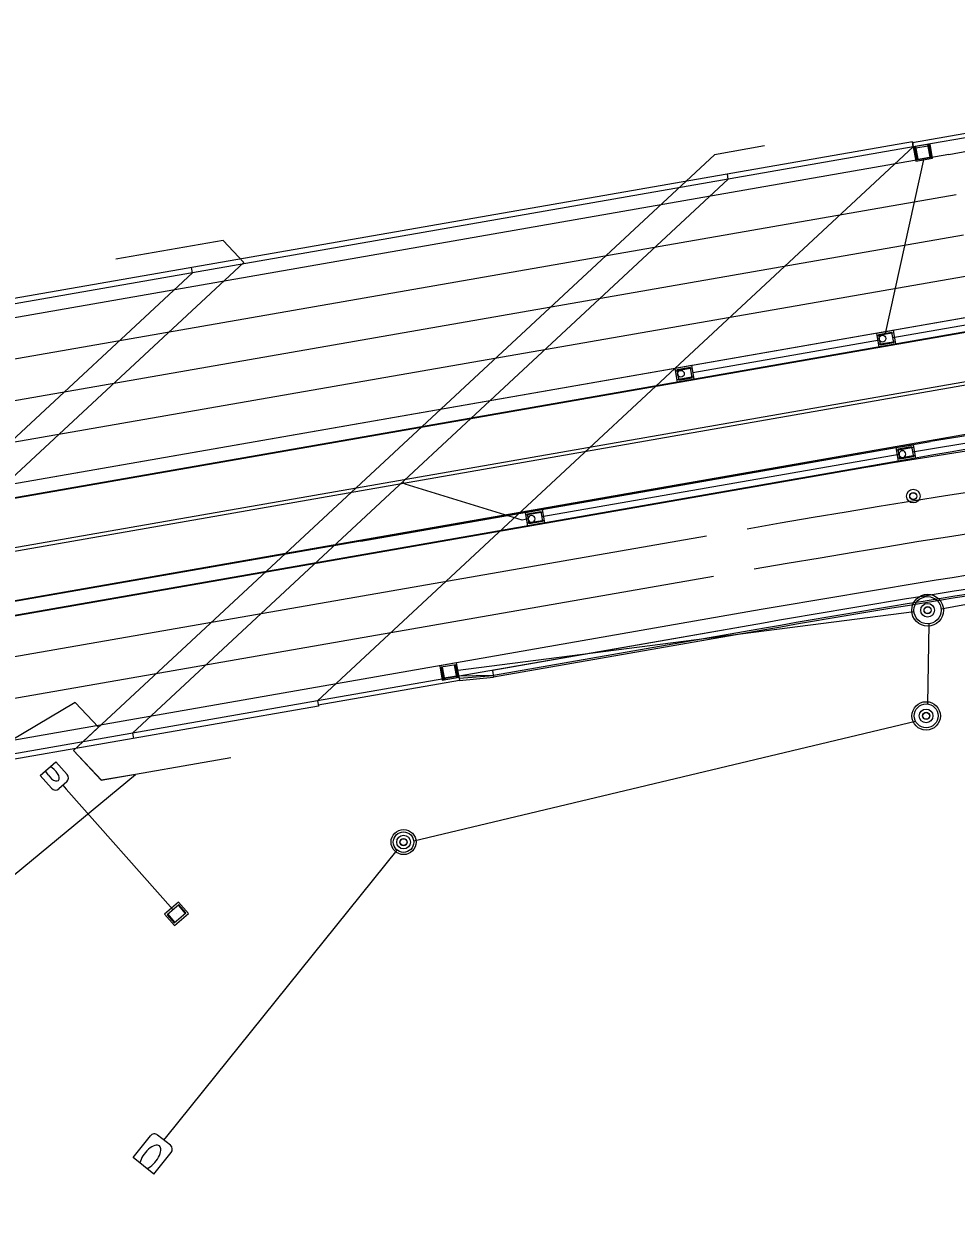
# Model space of a CAD drawing. Extents: x 468143 to 491361, y 1438528 to 1468730.
# Drawn here: x 485681.2 to 485954.6, y 1467159.6 to 1467509.6 of the extents above; entities that cross this region are included whole.
import ezdxf

# ---------------------------------------------------------------- set-up
doc = ezdxf.new("R2010")
doc.units = 0
doc.layers.add('Default', color=7, linetype='Continuous')
doc.layers.add('Xreference_dp', color=7, linetype='Continuous')

# ---------------------------------------------------------------- blocks, each defined once
blk = doc.blocks.new('POINT_DISPLAY')
at = {"layer": 'Default'}
blk.add_line((0, 0), (0, 0), dxfattribs=at)
blk = doc.blocks.new('InltBarwll')
at = {"layer": 'Default'}
for p, q in [((2.5, 0), (-2.5, 0)), ((-2.5, 0), (-2.5, -4.25)), ((-2.17, 0), (-2.17, -3.75)), ((-1.83, 0), (-1.83, -3.75)), ((1.83, -3.75), (1.83, 0)), ((2.17, -3.75), (2.17, 0)), ((2.5, -4.25), (2.5, 0)), ((1.83, -0.5), (-1.83, -0.5)), ((-2.5, -4.25), (2.5, -4.25)), ((-2.17, -3.75), (2.17, -3.75))]:
    blk.add_line(p, q, dxfattribs=at)
for p in [(0, 0), (0, 0), (-1.83, -0.5), (-1.83, -2.12), (-1.83, -2.12), (0, -0.5), (0, -0.5), (0, -2.12), (0, -2.12), (1.83, -0.5), (1.83, -2.12), (1.83, -2.12), (-1.83, -3.75), (0, -3.75), (0, -3.75), (0, -4.25), (1.83, -3.75)]:
    blk.add_blockref('POINT_DISPLAY', p, dxfattribs=at)
blk = doc.blocks.new('InltCurb7_40')
at = {"layer": 'Default'}
for p, q in [((2.5, 4), (-2.5, 4)), ((-2.5, 4), (-2.5, 0)), ((2.5, 0), (2.5, 4)), ((2.5, 3.25), (-2.5, 3.25)), ((-2.5, 0.75), (2.5, 0.75)), ((-2.5, 0), (2.5, 0))]:
    blk.add_line(p, q, dxfattribs=at)
blk.add_lwpolyline([(-2, 0.5), (2, 0.5), (2, 3.5), (-2, 3.5)], close=True, dxfattribs=at)
blk.add_circle((-1.04, 2.19), 1, dxfattribs=at)
for p in [(-2, 3.5), (0, 4), (0, 3.5), (0, 3.5), (2, 3.5), (-2, 2), (-2, 2), (-2, 0.5), (0, 2), (0, 2), (0, 0.5), (0, 0.5), (0, 0), (0, 0), (2, 2), (2, 2), (2, 0.5)]:
    blk.add_blockref('POINT_DISPLAY', p, dxfattribs=at)
blk = doc.blocks.new('MHCover2')
at = {"layer": 'Default'}
for radius in [2, 1.06, 1]:
    blk.add_circle((0, 0), radius, dxfattribs=at)
for p in [(-2, 0), (-2, 0), (-1.83, 0.81), (-1.39, 1.43), (-0.75, 1.85), (0, 2.5), (0, 2), (0, 2), (0, 0), (0, 0), (0, 0), (0.81, 1.83), (1.43, 1.39), (1.85, 0.75), (2, 0), (2, 0), (-1.85, -0.75), (-1.43, -1.39), (-0.81, -1.83), (0, -2), (0, -2), (0, -2.5), (0.75, -1.85), (1.39, -1.43), (1.83, -0.81)]:
    blk.add_blockref('POINT_DISPLAY', p, dxfattribs=at)
blk = doc.blocks.new('JBottom60Dia')
at = {"layer": 'Default'}
for radius in [3.67, 3, 3]:
    blk.add_circle((0, 0), radius, dxfattribs=at)
for p in [(-2.75, 1.21), (-2.09, 2.15), (-1.13, 2.78), (0, 3), (0, 3), (0, 3), (0, 0), (0, 0), (0, 0), (1.21, 2.75), (2.15, 2.09), (2.78, 1.13), (3, 0), (3, 0), (-3, 0), (-3, 0), (-2.78, -1.13), (-2.15, -2.09), (-1.21, -2.75), (0, -3), (0, -3), (0, -3), (1.13, -2.78), (2.09, -2.15), (2.75, -1.21)]:
    blk.add_blockref('POINT_DISPLAY', p, dxfattribs=at)
blk = doc.blocks.new('MESC30RCP2S')
at = {"layer": 'Default'}
for p, q in [((-3.04, -4.56), (-3.04, 0.42)), ((-1.54, 1.92), (1.54, 1.92)), ((0, 1.92), (0, 3.44)), ((3.04, 0.42), (3.04, -4.56)), ((-1.2, -3.21), (-1, -4.56)), ((1.2, -3.21), (1, -4.56)), ((3.04, -4.56), (-3.04, -4.56))]:
    blk.add_line(p, q, dxfattribs=at)
for centre, start, end in [((-1.54, 0.42), 90, 180), ((1.54, 0.42), 0, 90)]:
    blk.add_arc(centre, 1.5, start, end, dxfattribs=at)
blk.add_ellipse((0, -2.5), major_axis=(0, 2.5), ratio=0.5, start_param=4.426243, end_param=8.13996, dxfattribs=at)
for p in [(0, 3.44), (0, 1.92), (0, 0), (0, 0), (0, -4.56)]:
    blk.add_blockref('POINT_DISPLAY', p, dxfattribs=at)
blk = doc.blocks.new('DBIDnoPvt')
at = {"layer": 'Default'}
for p, q in [((2.21, 2.71), (-2.21, 2.71)), ((-2.21, 2.71), (-2.21, -2.71)), ((-1.54, 2.23), (-1.54, -2.23)), ((1.54, 2.23), (-1.54, 2.23)), ((1.54, 2.04), (-1.54, 2.04)), ((1.54, -2.23), (1.54, 2.23)), ((2.21, -2.71), (2.21, 2.71)), ((-2.21, -2.71), (2.21, -2.71)), ((-1.54, -2.04), (1.54, -2.04)), ((-1.54, -2.23), (1.54, -2.23))]:
    blk.add_line(p, q, dxfattribs=at)
for p in [(-1.54, 2.04), (-1.54, 0), (-1.54, 0), (0, 2.71), (0, 2.04), (0, 2.04), (1.54, 2.04), (-1.54, -2.04), (0, 0), (0, 0), (0, -2.04), (0, -2.04), (0, -2.71), (1.54, 0), (1.54, 0), (1.54, -2.04)]:
    blk.add_blockref('POINT_DISPLAY', p, dxfattribs=at)
blk = doc.blocks.new('MESC48RCP2S')
at = {"layer": 'Default'}
for p, q in [((0, 2.17), (0, 3.55)), ((-3.91, -7.45), (-3.91, 0.67)), ((2.42, 2.17), (-2.41, 2.17)), ((3.92, -7.45), (3.92, 0.67)), ((3.92, -7.45), (-3.91, -7.45))]:
    blk.add_line(p, q, dxfattribs=at)
for centre, start, end in [((-2.41, 0.67), 90, 180), ((2.42, 0.67), 0, 90)]:
    blk.add_arc(centre, 1.5, start, end, dxfattribs=at)
blk.add_ellipse((0, -4.27), major_axis=(0, -4.27), ratio=0.468383, start_param=0.730469, end_param=5.552717, dxfattribs=at)
for p in [(0, 3.55), (0, 2.17), (0, 0), (0, 0), (0, -7.45)]:
    blk.add_blockref('POINT_DISPLAY', p, dxfattribs=at)
blk = doc.blocks.new('JBottom80Dia')
at = {"layer": 'Default'}
for radius in [4.67, 4, 4]:
    blk.add_circle((0, 0), radius, dxfattribs=at)
for p in [(-1.5, 3.71), (0, 4), (0, 4), (0, 4), (1.61, 3.66), (-3.66, 1.61), (-2.79, 2.87), (0, 0), (0, 0), (0, 0), (2.87, 2.79), (3.71, 1.5), (4, 0), (4, 0), (-4, 0), (-4, 0), (-3.71, -1.5), (-2.87, -2.79), (2.79, -2.87), (3.66, -1.61), (-1.61, -3.66), (0, -4), (0, -4), (0, -4), (1.5, -3.71)]:
    blk.add_blockref('POINT_DISPLAY', p, dxfattribs=at)
blk = doc.blocks.new('JBottom70Dia')
at = {"layer": 'Default'}
for radius in [4.17, 3.5, 3.5]:
    blk.add_circle((0, 0), radius, dxfattribs=at)
for p in [(0, 3.5), (0, 3.5), (0, 3.5), (-3.5, 0), (-3.5, 0), (-3.2, 1.41), (-2.44, 2.51), (-1.32, 3.24), (0, 0), (0, 0), (0, 0), (1.41, 3.2), (2.51, 2.44), (3.24, 1.32), (-3.24, -1.32), (-2.51, -2.44), (-1.41, -3.2), (1.32, -3.24), (2.44, -2.51), (3.2, -1.41), (3.5, 0), (3.5, 0), (0, -3.5), (0, -3.5), (0, -3.5)]:
    blk.add_blockref('POINT_DISPLAY', p, dxfattribs=at)

msp = doc.modelspace()

# ---------------------------------------------------------------- linework, layer by layer
at = {"layer": 'Xreference_dp'}
for p, q in [((485952.39, 1467471.23), (486148.72, 1467509.58)), ((486074.59, 1467497.91), (485941.79, 1467474.71)), ((486074.83, 1467496.68), (485942.01, 1467473.48)), ((485941.74, 1467475), (485676.15, 1467428.62)), ((485941.74, 1467475), (485942.01, 1467473.48)), ((485942.01, 1467473.48), (485941.74, 1467475)), ((485952.39, 1467471.23), (485240.7, 1467346.95)), ((485942.01, 1467473.48), (485676.42, 1467427.1)), ((485883.71, 1467471.21), (485695.81, 1467296.45)), ((485942.01, 1467473.48), (485767.32, 1467311.01)), ((485898.36, 1467473.77), (485883.71, 1467471.21)), ((486215.08, 1467468.38), (485248.96, 1467299.66)), ((485945.11, 1467470.22), (485933.79, 1467418.75)), ((485887.77, 1467464.01), (485713.08, 1467301.54)), ((485887.77, 1467464.01), (485887.51, 1467465.53)), ((486201.33, 1467461.92), (485249.64, 1467295.72)), ((486209.52, 1467463.1), (485249.69, 1467295.48)), ((485954.57, 1467459.43), (485242.76, 1467335.13)), ((485956.75, 1467447.63), (485244.83, 1467323.31)), ((485739.66, 1467446.07), (485708.24, 1467440.57)), ((485739.66, 1467446.07), (485745.7, 1467439.59)), ((485745.7, 1467439.59), (485554.37, 1467261.64)), ((486145.57, 1467437.47), (485252.14, 1467281.44)), ((486145.74, 1467436.48), (485252.31, 1467280.46)), ((485958.93, 1467435.83), (485278.59, 1467317.02)), ((485730.65, 1467436.57), (485555.96, 1467274.1)), ((485730.65, 1467436.57), (485730.38, 1467438.09)), ((485936.01, 1467417.62), (486000.6, 1467428.9)), ((485961.12, 1467424.03), (485248.96, 1467299.66)), ((485877.4, 1467407.38), (485932.07, 1467416.93)), ((486114.34, 1467414.65), (485947.06, 1467387.06)), ((486093.61, 1467412.91), (485254.76, 1467266.42)), ((485941.78, 1467384.11), (486036.13, 1467399.73)), ((485780.05, 1467357.9), (485947.06, 1467387.06)), ((485941.37, 1467386.07), (485254.81, 1467266.17)), ((485833.07, 1467365.13), (485937.84, 1467383.42)), ((485942.06, 1467382.13), (485255.49, 1467262.23)), ((485942.1, 1467381.88), (485524.41, 1467308.94)), ((485793.05, 1467374.54), (485792.37, 1467375.28)), ((485827.31, 1467364.02), (485793.05, 1467374.54)), ((485829.13, 1467364.44), (485827.31, 1467364.02)), ((485881.37, 1467359.35), (485539.06, 1467299.57)), ((485950.19, 1467337.99), (486040.34, 1467354.7)), ((485883.43, 1467347.53), (485541.13, 1467287.75)), ((485897.45, 1467337.79), (485543.19, 1467275.93)), ((485807.8, 1467319.98), (485942.22, 1467337.23)), ((485898.14, 1467333.85), (485767.32, 1467311.01)), ((485898.14, 1467333.85), (485818.63, 1467319.97)), ((485898.4, 1467332.38), (485818.89, 1467318.49)), ((485898.48, 1467331.88), (485818.97, 1467318)), ((485946.59, 1467333.63), (485946.17, 1467310.11)), ((485818.63, 1467319.97), (485818.97, 1467318)), ((485808.99, 1467317.02), (485767.53, 1467309.78)), ((485818.89, 1467318.49), (485808.78, 1467318.25)), ((485808.78, 1467318.25), (485808.99, 1467317.02)), ((485808.88, 1467317.65), (485818.89, 1467318.49)), ((485808.99, 1467317.02), (485818.97, 1467318)), ((485767.32, 1467311.01), (485501.73, 1467264.63)), ((485767.58, 1467309.49), (485501.99, 1467263.11)), ((485767.32, 1467311.01), (485767.58, 1467309.49)), ((485795.53, 1467269.98), (485942.66, 1467305.05)), ((485713.08, 1467301.54), (485713.35, 1467300.02)), ((485695.81, 1467296.45), (485703.94, 1467287.76)), ((485703.94, 1467287.76), (485741.88, 1467294.38)), ((485724.99, 1467249.77), (485693.65, 1467285.14)), ((485723.18, 1467183.28), (485790.68, 1467267.27))]:
    msp.add_line(p, q, dxfattribs=at)
msp.add_lwpolyline([(485588.48, 1467200.87), (485635.19, 1467227.86), (485656.35, 1467242.16), (485678.44, 1467259.98), (485713.93, 1467289.45), (485704, 1467287.77), (485695.84, 1467296.48), (485703.16, 1467303.29), (485696.32, 1467310.58), (485658.55, 1467288.15), (485617.23, 1467257.94), (485572.9, 1467232.16), (485473.78, 1467206.39), (485488.72, 1467159.63), (485539.53, 1467178.03), (485559.27, 1467185.7)], close=True, dxfattribs=at)
for centre, radius, start in [((486562.18, 1463531.4), 3900, 94.6355), ((486562.18, 1463531.4), 3888, 90.64932), ((486562.18, 1463531.4), 3876, 90.64932), ((486460.61, 1464412.8), 3014.26, 96.5738), ((486562.18, 1463531.4), 3864, 97.66461), ((486562.18, 1463531.4), 3860, 97.66461), ((486562.18, 1463531.4), 3858.5, 97.66461), ((486562.18, 1463531.4), 3858, 97.66461)]:
    msp.add_arc(centre, radius, start, 99.90595, dxfattribs=at)

# ---------------------------------------------------------------- block references
for name, p, rotation in [('InltBarwll', (485944.47, 1467473.91), 9.9059481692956), ('InltCurb7_40', (485934.39, 1467415.3), 9.9059481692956), ('InltCurb7_40', (485875.28, 1467404.98), 9.9059481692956), ('MHCover2', (485942.01, 1467371.08), 99.90594816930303), ('JBottom80Dia', (485946.21, 1467337.61), 95.42949533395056), ('MHCover2', (485946.21, 1467337.61), 99.90594816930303), ('InltBarwll', (485806.36, 1467317.57), -170.09405183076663), ('JBottom70Dia', (485945.78, 1467306.63), 95.42949533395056), ('MHCover2', (485945.78, 1467306.63), 75.04782274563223), ('MESC30RCP2S', (485691.37, 1467287.72), -138.44268041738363), ('JBottom60Dia', (485792.56, 1467269.61), 75.04782274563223), ('MHCover2', (485792.56, 1467269.61), 75.04782274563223), ('DBIDnoPvt', (485726, 1467248.6), 130.60217454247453), ('MESC48RCP2S', (485720.97, 1467180.51), -38.62152688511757)]:
    msp.add_blockref(name, p, dxfattribs=dict(at, rotation=rotation))
at = {"layer": 'Xreference_dp', "yscale": -0.9999999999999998, "rotation": 9.905948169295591}
for p in [(485939.47, 1467385.74), (485830.76, 1467366.75)]:
    msp.add_blockref('InltCurb7_40', p, dxfattribs=at)

doc.saveas('drawing.dxf')
